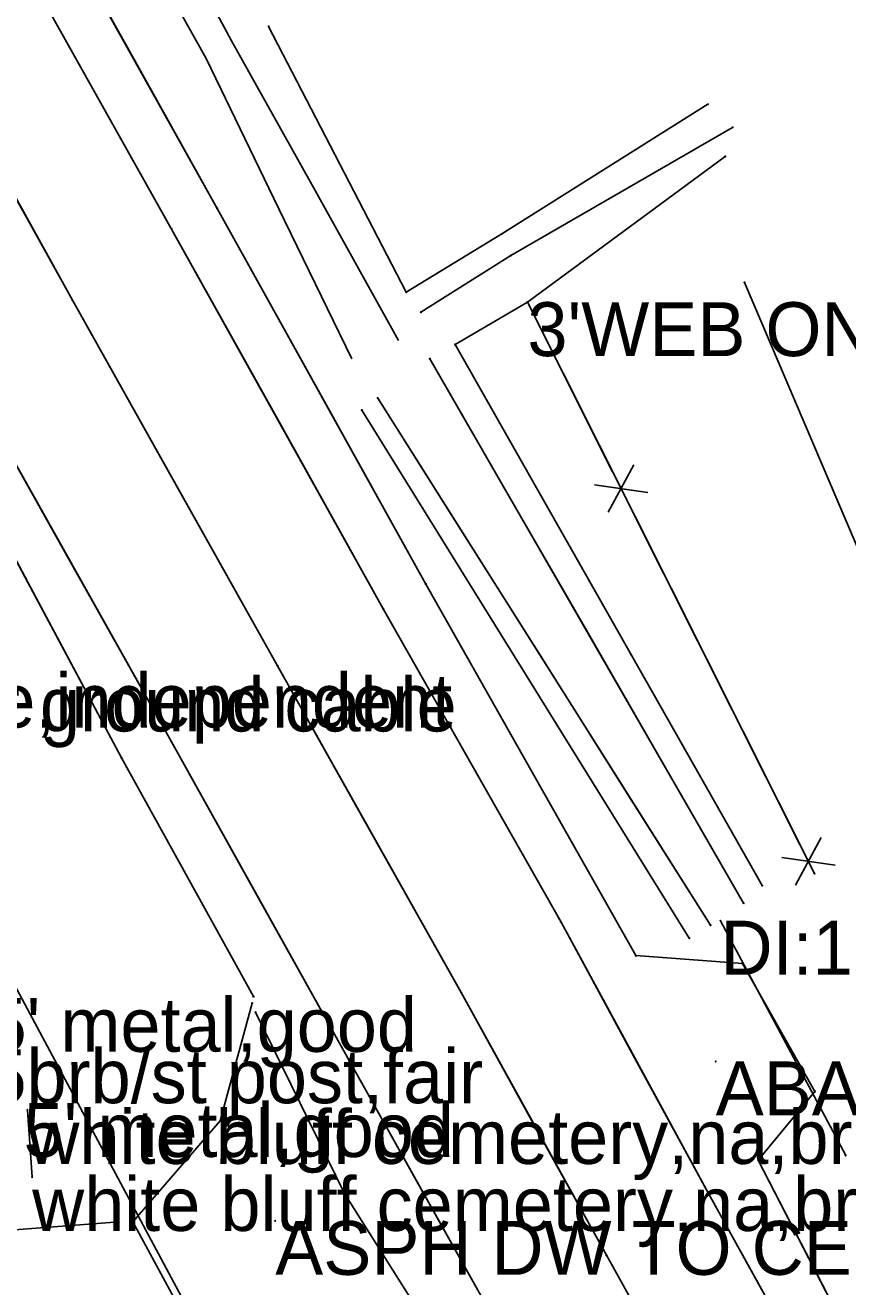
# Model space of a CAD drawing. Extents: x -99999 to 591807, y -99999 to 347168.
# Drawn here: x 589112 to 589188.3, y 343966.1 to 344083.1 of the extents above; entities that cross this region are included whole.
import ezdxf

# ---------------------------------------------------------------- set-up
doc = ezdxf.new("R2010")
doc.units = 0
for name, color, linetype in [('S_BREAKLINE', 7, 'Continuous'), ('S_DITCHLINE', 7, 'Continuous'), ('S_DRG_PT_SYM', 7, 'Continuous'), ('S_DRIVEWAY', 7, 'Continuous'), ('S_EDGE_BITUMINOUS', 7, 'Continuous'), ('S_EDGE_PAVEMENT', 7, 'Continuous'), ('S_FENCE', 7, 'Continuous'), ('S_FENCE_ANNOT', 7, 'Continuous'), ('S_GRD_PT_SYM', 7, 'Continuous'), ('S_MSC_PT_SYM', 7, 'Continuous'), ('S_PAVEMENT_CROWN', 7, 'Continuous'), ('S_RDW_PT_SYM', 7, 'Continuous'), ('S_SHOULDER', 7, 'Continuous'), ('S_SIDE_DRAIN', 7, 'Continuous'), ('S_SIDE_DRAIN_ANNOT', 7, 'Continuous'), ('S_SIGN', 7, 'Continuous'), ('S_SIGN_ANNOT', 7, 'Continuous'), ('S_SURVEY_TEXT_ANNOT', 7, 'Continuous'), ('S_TELEPHONE_UTILITIES_ANNOT', 7, 'Continuous'), ('S_UNDERGROUND_CABLE', 7, 'Continuous')]:
    doc.layers.add(name, color=color, linetype=linetype)

msp = doc.modelspace()

# ---------------------------------------------------------------- linework, layer by layer
at = {"layer": 'S_BREAKLINE'}
for points in [[(589134.56, 344082.99), (589147.33, 344058.34), (589156.19, 344063.74), (589175.31, 344075.77)], [(589176.92, 344070.93), (589158.57, 344057.41), (589151.86, 344053.48), (589180.35, 344003.3)], [(589178.71, 344059.24), (589196.22, 344018.17), (589214.23, 343995.77), (589224.57, 343950.5)], [(589158.57, 344057.41), (589185.2, 344004.41)], [(589143.21, 344047.41), (589173.58, 343998.42)], [(589150.56, 343960.51), (589141.59, 343974.73), (589133.35, 343991.54)]]:
    msp.add_lwpolyline(points, dxfattribs=at)
at = {"layer": 'S_DITCHLINE'}
for points in [[(589074.12, 344189.54), (589083.99, 344170.05), (589093.86, 344150.55), (589100.13, 344139.02), (589106.4, 344127.49), (589112.67, 344115.96), (589118.94, 344104.44), (589125.03, 344093.05), (589131.12, 344081.67), (589138.87, 344067.77), (589146.61, 344053.87)], [(589071.18, 344189.2), (589081.62, 344169.35), (589092.05, 344149.49), (589098.03, 344137.86), (589104.01, 344126.23), (589109.98, 344114.6), (589115.96, 344102.97), (589122.36, 344091.49), (589128.76, 344080.01), (589135.52, 344066.08), (589142.28, 344052.16)], [(589148.69, 344056.48), (589157.04, 344061.73), (589177.6, 344073.63)], [(589148.69, 344056.48), (589157.04, 344061.73), (589177.6, 344073.63)], [(589149.51, 344052.17), (589178.63, 344001.66)], [(589149.51, 344052.17), (589156.79, 344039.54), (589164.07, 344026.91), (589171.35, 344014.29), (589178.63, 344001.66)], [(589144.68, 344048.52), (589175.55, 343999.61)], [(589144.68, 344048.52), (589152.4, 344036.29), (589160.12, 344024.07), (589167.84, 344011.84), (589175.55, 343999.61)]]:
    msp.add_lwpolyline(points, dxfattribs=at)
at = {"layer": 'S_DRG_PT_SYM'}
for points in [[(589176.49, 344000.03), (589176.49, 344000.08), (589176.49, 344000.03), (589176.44, 344000.03), (589176.49, 344000.03), (589176.49, 343999.98), (589176.49, 344000.03), (589176.54, 344000.03)], [(589188.1, 343978.26), (589188.1, 343978.31), (589188.1, 343978.26), (589188.05, 343978.26), (589188.1, 343978.26), (589188.1, 343978.21), (589188.1, 343978.26), (589188.15, 343978.26)]]:
    msp.add_lwpolyline(points, dxfattribs=at)
at = {"layer": 'S_DRIVEWAY'}
msp.add_lwpolyline([(589120.26, 343972.07), (589102.89, 343970.73), (589085.52, 343969.38), (589065.19, 343968.99), (589044.85, 343968.59), (589025.61, 343968.72), (589006.36, 343968.84)], dxfattribs=at)
at = {"layer": 'S_EDGE_BITUMINOUS'}
msp.add_lwpolyline([(589168.63, 343996.79), (589178.54, 343996.06), (589185.25, 343984.19), (589179.99, 343977.81)], dxfattribs=at)
msp.add_lwpolyline([(589168.63, 343996.79), (589178.54, 343996.06), (589185.25, 343984.19), (589179.99, 343977.81)], dxfattribs=at)
at = {"layer": 'S_EDGE_PAVEMENT'}
for points in [[(589044.06, 344210.38), (589062.61, 344176.98), (589089.04, 344129.8), (589108.67, 344094.28), (589125.56, 344064.19), (589145.2, 344028.97), (589161.69, 343999.91), (589175.36, 343974.71), (589194.37, 343940.44), (589208.05, 343916.06), (589231.37, 343874.53), (589249.48, 343841.72), (589270.08, 343805.14), (589289.8, 343769.16), (589308.91, 343733.9), (589328.84, 343697.75)], [(589023.86, 344198.7), (589042.88, 344164.72), (589068.45, 344118.72), (589088.8, 344082.18), (589106.8, 344049.99), (589124.92, 344017.73), (589142.03, 343987.05), (589155.39, 343963.21), (589174.41, 343928.82), (589188.27, 343903.72), (589210.34, 343864.33), (589229.44, 343830.56), (589250.2, 343793.38), (589269.11, 343758.95), (589288.96, 343722.64), (589307.86, 343688.02)], [(589023.86, 344198.7), (589033.37, 344181.71), (589042.88, 344164.72), (589049.27, 344153.22), (589055.66, 344141.72), (589062.06, 344130.22), (589068.45, 344118.72), (589078.62, 344100.45), (589088.8, 344082.18), (589097.8, 344066.09), (589106.8, 344049.99), (589115.86, 344033.86), (589124.92, 344017.73), (589133.47, 344002.39), (589142.03, 343987.05), (589148.71, 343975.13), (589155.39, 343963.21)], [(589053.34, 344193.68), (589062.61, 344176.98), (589069.22, 344165.18), (589075.82, 344153.39), (589082.43, 344141.59), (589089.04, 344129.8), (589098.85, 344112.04), (589108.67, 344094.28), (589117.12, 344079.24), (589125.56, 344064.19), (589135.38, 344046.58), (589145.2, 344028.97), (589153.44, 344014.44), (589161.69, 343999.91), (589168.52, 343987.31), (589175.36, 343974.71), (589184.86, 343957.58)], [(589133.04, 343992.39), (589130.07, 343981.47), (589121.96, 343972.1), (589126.96, 343962.85), (589140.19, 343962.84), (589150.58, 343960.47)], [(589133.04, 343992.39), (589130.07, 343981.47), (589121.96, 343972.1), (589126.96, 343962.85), (589140.19, 343962.84), (589150.58, 343960.47)]]:
    msp.add_lwpolyline(points, dxfattribs=at)
at = {"layer": 'S_FENCE'}
for p, q in [((589158.57, 344057.41), (589185.2, 344004.41)), ((589168.45, 344042.32), (589166.07, 344037.92)), ((589164.79, 344040.48), (589169.73, 344039.76)), ((589185.83, 344007.74), (589183.45, 344003.34)), ((589182.17, 344005.9), (589187.11, 344005.18))]:
    msp.add_line(p, q, dxfattribs=at)
for points in [[(589158.57, 344057.41), (589166.47, 344041.69)], [(589168.05, 344038.55), (589183.85, 344007.11)]]:
    msp.add_lwpolyline(points, dxfattribs=at)
at = {"layer": 'S_GRD_PT_SYM'}
for points in [[(589134.56, 344082.99), (589134.61, 344083.01), (589134.56, 344082.99), (589134.54, 344083.03), (589134.56, 344082.99), (589134.52, 344082.96), (589134.56, 344082.99), (589134.58, 344082.94)], [(589175.31, 344075.77), (589175.29, 344075.81), (589175.31, 344075.77), (589175.27, 344075.74), (589175.31, 344075.77), (589175.34, 344075.73), (589175.31, 344075.77), (589175.35, 344075.8)], [(589177.6, 344073.63), (589177.58, 344073.68), (589177.6, 344073.63), (589177.56, 344073.61), (589177.6, 344073.63), (589177.63, 344073.59), (589177.6, 344073.63), (589177.65, 344073.66)], [(589176.92, 344070.93), (589176.95, 344070.89), (589176.92, 344070.93), (589176.96, 344070.96), (589176.92, 344070.93), (589176.89, 344070.98), (589176.92, 344070.93), (589176.88, 344070.91)], [(589156.19, 344063.74), (589156.17, 344063.78), (589156.19, 344063.74), (589156.15, 344063.71), (589156.19, 344063.74), (589156.22, 344063.7), (589156.19, 344063.74), (589156.23, 344063.77)], [(589157.04, 344061.73), (589157.01, 344061.78), (589157.04, 344061.73), (589157, 344061.71), (589157.04, 344061.73), (589157.06, 344061.69), (589157.04, 344061.73), (589157.08, 344061.76)], [(589147.33, 344058.34), (589147.31, 344058.38), (589147.33, 344058.34), (589147.29, 344058.32), (589147.33, 344058.34), (589147.36, 344058.3), (589147.33, 344058.34), (589147.37, 344058.37)], [(589178.71, 344059.24), (589178.75, 344059.26), (589178.71, 344059.24), (589178.69, 344059.29), (589178.71, 344059.24), (589178.66, 344059.23), (589178.71, 344059.24), (589178.73, 344059.2)], [(589158.57, 344057.41), (589158.6, 344057.37), (589158.57, 344057.41), (589158.61, 344057.43), (589158.57, 344057.41), (589158.54, 344057.45), (589158.57, 344057.41), (589158.53, 344057.38)], [(589158.57, 344057.41), (589158.61, 344057.43), (589158.57, 344057.41), (589158.55, 344057.45), (589158.57, 344057.41), (589158.53, 344057.39), (589158.57, 344057.41), (589158.59, 344057.36)], [(589148.69, 344056.48), (589148.67, 344056.53), (589148.69, 344056.48), (589148.65, 344056.46), (589148.69, 344056.48), (589148.72, 344056.44), (589148.69, 344056.48), (589148.73, 344056.51)], [(589151.86, 344053.48), (589151.9, 344053.5), (589151.86, 344053.48), (589151.84, 344053.52), (589151.86, 344053.48), (589151.82, 344053.45), (589151.86, 344053.48), (589151.89, 344053.43)], [(589149.51, 344052.17), (589149.55, 344052.19), (589149.51, 344052.17), (589149.49, 344052.21), (589149.51, 344052.17), (589149.47, 344052.14), (589149.51, 344052.17), (589149.54, 344052.12)], [(589144.68, 344048.52), (589144.72, 344048.54), (589144.68, 344048.52), (589144.65, 344048.56), (589144.68, 344048.52), (589144.64, 344048.49), (589144.68, 344048.52), (589144.71, 344048.47)], [(589143.21, 344047.41), (589143.25, 344047.43), (589143.21, 344047.41), (589143.18, 344047.45), (589143.21, 344047.41), (589143.17, 344047.38), (589143.21, 344047.41), (589143.24, 344047.36)], [(589185.2, 344004.41), (589185.25, 344004.44), (589185.2, 344004.41), (589185.18, 344004.46), (589185.2, 344004.41), (589185.16, 344004.39), (589185.2, 344004.41), (589185.23, 344004.37)], [(589180.35, 344003.3), (589180.39, 344003.32), (589180.35, 344003.3), (589180.32, 344003.34), (589180.35, 344003.3), (589180.31, 344003.27), (589180.35, 344003.3), (589180.37, 344003.25)], [(589178.63, 344001.66), (589178.67, 344001.68), (589178.63, 344001.66), (589178.6, 344001.7), (589178.63, 344001.66), (589178.58, 344001.64), (589178.63, 344001.66), (589178.65, 344001.62)], [(589175.55, 343999.61), (589175.6, 343999.64), (589175.55, 343999.61), (589175.53, 343999.66), (589175.55, 343999.61), (589175.51, 343999.59), (589175.55, 343999.61), (589175.58, 343999.57)], [(589173.58, 343998.42), (589173.63, 343998.45), (589173.58, 343998.42), (589173.56, 343998.46), (589173.58, 343998.42), (589173.54, 343998.39), (589173.58, 343998.42), (589173.61, 343998.38)], [(589133.35, 343991.54), (589133.31, 343991.51), (589133.35, 343991.54), (589133.37, 343991.49), (589133.35, 343991.54), (589133.4, 343991.56), (589133.35, 343991.54), (589133.33, 343991.58)], [(589141.59, 343974.73), (589141.55, 343974.71), (589141.59, 343974.73), (589141.61, 343974.68), (589141.59, 343974.73), (589141.64, 343974.75), (589141.59, 343974.73), (589141.57, 343974.77)]]:
    msp.add_lwpolyline(points, close=True, dxfattribs=at)
at = {"layer": 'S_MSC_PT_SYM'}
for points in [[(589158.57, 344057.41), (589158.57, 344057.46), (589158.57, 344057.41), (589158.52, 344057.41), (589158.57, 344057.41), (589158.57, 344057.36), (589158.57, 344057.41), (589158.62, 344057.41)], [(589185.2, 344004.41), (589185.2, 344004.46), (589185.2, 344004.41), (589185.15, 344004.41), (589185.2, 344004.41), (589185.2, 344004.36), (589185.2, 344004.41), (589185.25, 344004.41)], [(589176.04, 343986.98), (589176.04, 343987.03), (589176.04, 343986.98), (589175.99, 343986.98), (589176.04, 343986.98), (589176.04, 343986.93), (589176.04, 343986.98), (589176.09, 343986.98)], [(589112.18, 343982.47), (589112.18, 343982.52), (589112.18, 343982.47), (589112.13, 343982.47), (589112.18, 343982.47), (589112.18, 343982.42), (589112.18, 343982.47), (589112.23, 343982.47)], [(589112.62, 343976.25), (589112.62, 343976.3), (589112.62, 343976.25), (589112.57, 343976.25), (589112.62, 343976.25), (589112.62, 343976.2), (589112.62, 343976.25), (589112.67, 343976.25)], [(589135.17, 343972.18), (589135.17, 343972.23), (589135.17, 343972.18), (589135.12, 343972.18), (589135.17, 343972.18), (589135.17, 343972.13), (589135.17, 343972.18), (589135.22, 343972.18)]]:
    msp.add_lwpolyline(points, dxfattribs=at)
at = {"layer": 'S_PAVEMENT_CROWN'}
for points in [[(589034.18, 344204.28), (589052.82, 344171.66), (589078.89, 344124.45), (589099.08, 344088.67), (589116.35, 344057.6), (589135.37, 344023.69), (589152.41, 343993.38), (589165.9, 343969), (589184.66, 343935.23), (589198.39, 343910.2), (589220.86, 343870.52), (589240.04, 343836.28), (589260.16, 343799.88), (589280.05, 343763.84), (589299.46, 343728.43), (589318.91, 343692.89)], [(589034.18, 344204.28), (589043.5, 344187.97), (589052.82, 344171.66), (589059.34, 344159.86), (589065.85, 344148.06), (589072.37, 344136.25), (589078.89, 344124.45), (589088.99, 344106.56), (589099.08, 344088.67), (589107.72, 344073.14), (589116.35, 344057.6), (589125.86, 344040.65), (589135.37, 344023.69), (589143.89, 344008.53), (589152.41, 343993.38), (589159.15, 343981.19), (589165.9, 343969), (589175.28, 343952.11)]]:
    msp.add_lwpolyline(points, dxfattribs=at)
at = {"layer": 'S_RDW_PT_SYM'}
for points in [[(589129.8, 344066.12), (589129.84, 344066.15), (589129.8, 344066.12), (589129.77, 344066.17), (589129.8, 344066.12), (589129.75, 344066.1), (589129.8, 344066.12), (589129.82, 344066.08)], [(589125.56, 344064.19), (589125.61, 344064.22), (589125.56, 344064.19), (589125.54, 344064.24), (589125.56, 344064.19), (589125.52, 344064.17), (589125.56, 344064.19), (589125.59, 344064.15)], [(589116.35, 344057.6), (589116.39, 344057.63), (589116.35, 344057.6), (589116.33, 344057.65), (589116.35, 344057.6), (589116.31, 344057.58), (589116.35, 344057.6), (589116.37, 344057.56)], [(589149.16, 344031.26), (589149.2, 344031.29), (589149.16, 344031.26), (589149.13, 344031.31), (589149.16, 344031.26), (589149.11, 344031.24), (589149.16, 344031.26), (589149.18, 344031.22)], [(589145.2, 344028.97), (589145.24, 344029), (589145.2, 344028.97), (589145.17, 344029.02), (589145.2, 344028.97), (589145.15, 344028.95), (589145.2, 344028.97), (589145.22, 344028.93)], [(589135.37, 344023.69), (589135.42, 344023.72), (589135.37, 344023.69), (589135.35, 344023.74), (589135.37, 344023.69), (589135.33, 344023.67), (589135.37, 344023.69), (589135.4, 344023.65)], [(589124.92, 344017.73), (589124.96, 344017.76), (589124.92, 344017.73), (589124.89, 344017.78), (589124.92, 344017.73), (589124.87, 344017.71), (589124.92, 344017.73), (589124.94, 344017.69)], [(589120.92, 344015.14), (589120.96, 344015.17), (589120.92, 344015.14), (589120.89, 344015.19), (589120.92, 344015.14), (589120.87, 344015.12), (589120.92, 344015.14), (589120.94, 344015.1)], [(589161.69, 343999.91), (589161.73, 343999.93), (589161.69, 343999.91), (589161.66, 343999.95), (589161.69, 343999.91), (589161.64, 343999.89), (589161.69, 343999.91), (589161.71, 343999.87)], [(589168.63, 343996.79), (589168.64, 343996.84), (589168.63, 343996.79), (589168.58, 343996.79), (589168.63, 343996.79), (589168.63, 343996.74), (589168.63, 343996.79), (589168.68, 343996.78)], [(589168.63, 343996.79), (589168.68, 343996.81), (589168.63, 343996.79), (589168.61, 343996.83), (589168.63, 343996.79), (589168.59, 343996.76), (589168.63, 343996.79), (589168.66, 343996.74)], [(589178.54, 343996.06), (589178.58, 343996.08), (589178.54, 343996.06), (589178.51, 343996.1), (589178.54, 343996.06), (589178.49, 343996.03), (589178.54, 343996.06), (589178.56, 343996.02)], [(589133.17, 343992.99), (589133.21, 343993.01), (589133.17, 343992.99), (589133.14, 343993.03), (589133.17, 343992.99), (589133.12, 343992.96), (589133.17, 343992.99), (589133.19, 343992.94)], [(589152.41, 343993.38), (589152.46, 343993.4), (589152.41, 343993.38), (589152.39, 343993.42), (589152.41, 343993.38), (589152.37, 343993.35), (589152.41, 343993.38), (589152.44, 343993.33)], [(589133.04, 343992.39), (589133.09, 343992.38), (589133.04, 343992.39), (589133.05, 343992.44), (589133.04, 343992.39), (589132.99, 343992.4), (589133.04, 343992.39), (589133.02, 343992.34)], [(589142.03, 343987.05), (589142.07, 343987.07), (589142.03, 343987.05), (589142.01, 343987.09), (589142.03, 343987.05), (589141.99, 343987.02), (589142.03, 343987.05), (589142.06, 343987.01)], [(589185.25, 343984.19), (589185.29, 343984.15), (589185.25, 343984.19), (589185.28, 343984.22), (589185.25, 343984.19), (589185.21, 343984.22), (589185.25, 343984.19), (589185.22, 343984.15)], [(589130.07, 343981.47), (589130.11, 343981.44), (589130.07, 343981.47), (589130.11, 343981.51), (589130.07, 343981.47), (589130.04, 343981.5), (589130.07, 343981.47), (589130.04, 343981.43)], [(589179.99, 343977.81), (589180.04, 343977.84), (589179.99, 343977.81), (589179.97, 343977.86), (589179.99, 343977.81), (589179.95, 343977.79), (589179.99, 343977.81), (589180.01, 343977.77)], [(589179.99, 343977.81), (589180.03, 343977.78), (589179.99, 343977.81), (589180.02, 343977.85), (589179.99, 343977.81), (589179.95, 343977.85), (589179.99, 343977.81), (589179.96, 343977.77)], [(589175.36, 343974.71), (589175.4, 343974.74), (589175.36, 343974.71), (589175.33, 343974.75), (589175.36, 343974.71), (589175.31, 343974.69), (589175.36, 343974.71), (589175.38, 343974.67)], [(589121.96, 343972.1), (589122, 343972.12), (589121.96, 343972.1), (589121.93, 343972.14), (589121.96, 343972.1), (589121.91, 343972.08), (589121.96, 343972.1), (589121.98, 343972.05)], [(589165.9, 343969), (589165.94, 343969.02), (589165.9, 343969), (589165.87, 343969.04), (589165.9, 343969), (589165.85, 343968.97), (589165.9, 343969), (589165.92, 343968.95)]]:
    msp.add_lwpolyline(points, close=True, dxfattribs=at)
at = {"layer": 'S_SHOULDER'}
for points in [[(588738.19, 344865.87), (588742.81, 344841.87), (588751.14, 344801.34), (588761.84, 344755.05), (588772.68, 344713.58), (588786.05, 344670.32), (588798.82, 344633.99), (588814.89, 344593.26), (588835.93, 344543.63), (588857.06, 344499.35), (588874.94, 344464.7), (588894.38, 344427.63), (588918.68, 344382.54), (588937.74, 344348.11), (588959.08, 344307.72), (588979.45, 344271.19), (588999.32, 344234.44), (589020.87, 344196.88), (589039.88, 344162.93), (589065.49, 344116.39), (589085.6, 344080.47), (589103.48, 344047.79), (589120.92, 344015.14), (589133.17, 343992.99)], [(588783.95, 344805.76), (588792.82, 344762.54), (588803.1, 344724.26), (588816.56, 344680.32), (588829.98, 344641.87), (588844.53, 344604.38), (588864.68, 344556.8), (588885.33, 344514.26), (588902.84, 344478.66), (588922.04, 344442.41), (588946.39, 344397.88), (588965.14, 344362.58), (588986.97, 344322.29), (589005.45, 344284.66), (589025.19, 344249.51), (589047.29, 344212.37), (589066.61, 344179.41), (589092.47, 344132.5), (589112.82, 344096.51), (589129.8, 344066.12), (589149.16, 344031.26), (589168.63, 343996.79)], [(589020.87, 344196.88), (589030.38, 344179.9), (589039.88, 344162.93), (589046.29, 344151.29), (589052.69, 344139.66), (589059.09, 344128.02), (589065.49, 344116.39), (589075.54, 344098.43), (589085.6, 344080.47), (589094.54, 344064.13), (589103.48, 344047.79), (589112.2, 344031.47), (589120.92, 344015.14), (589127.04, 344004.07), (589133.17, 343992.99)], [(589056.95, 344195.89), (589066.61, 344179.41), (589073.07, 344167.68), (589079.54, 344155.95), (589086.01, 344144.23), (589092.47, 344132.5), (589102.65, 344114.5), (589112.82, 344096.51), (589121.31, 344081.32), (589129.8, 344066.12), (589139.48, 344048.69), (589149.16, 344031.26), (589158.9, 344014.02), (589168.63, 343996.79)], [(589179.99, 343977.81), (589197.81, 343943.26), (589200.67, 343938.02)], [(589179.99, 343977.81), (589188.9, 343960.53), (589197.81, 343943.26), (589200.67, 343938.02)]]:
    msp.add_lwpolyline(points, dxfattribs=at)
at = {"layer": 'S_SIDE_DRAIN'}
msp.add_line((589176.49, 344000.03), (589188.1, 343978.26), dxfattribs=at)
at = {"layer": 'S_SIGN'}
msp.add_line((589112.18, 343982.47), (589112.62, 343976.25), dxfattribs=at)
at = {"layer": 'S_UNDERGROUND_CABLE'}
msp.add_line((589128.34, 343961.68), (589095.48, 344022.97), dxfattribs=at)

# ---------------------------------------------------------------- texts
at = {"layer": 'S_FENCE_ANNOT'}
for s, p in [("3'WEB ONE BRB CN:POOR", (589158.57, 344052.41)), ("5' metal,good", (589108.39, 343987.87)), ('5brb/st post,fair', (589108.38, 343983.1)), ("5' metal,good", (589111.82, 343978.11))]:
    msp.add_text(s, height=5, dxfattribs=at).set_placement(p)
at = {"layer": 'S_SIDE_DRAIN_ANNOT'}
msp.add_text('DI:16 TY:RCP CN:0%FILL BTTM OF ', height=5, dxfattribs=at).set_placement((589176.49, 343995.03))
at = {"layer": 'S_SIGN_ANNOT'}
for p in [(589112.18, 343977.47), (589112.62, 343971.25)]:
    msp.add_text('white bluff cemetery,na,brick&plastic', height=5, dxfattribs=at).set_placement(p)
at = {"layer": 'S_SURVEY_TEXT_ANNOT'}
for s, p in [('ABANDONED ASPH DW', (589176.04, 343981.98)), ('ASPH DW TO CEMETERY,NO CUS', (589135.17, 343967.18))]:
    msp.add_text(s, height=5, dxfattribs=at).set_placement(p)
at = {"layer": 'S_TELEPHONE_UTILITIES_ANNOT'}
for s, p in [('phone,independent', (589094.33, 344017.95)), ('under ground cable', (589094.39, 344017.59))]:
    msp.add_text(s, height=5, dxfattribs=at).set_placement(p)

doc.saveas('drawing.dxf')
